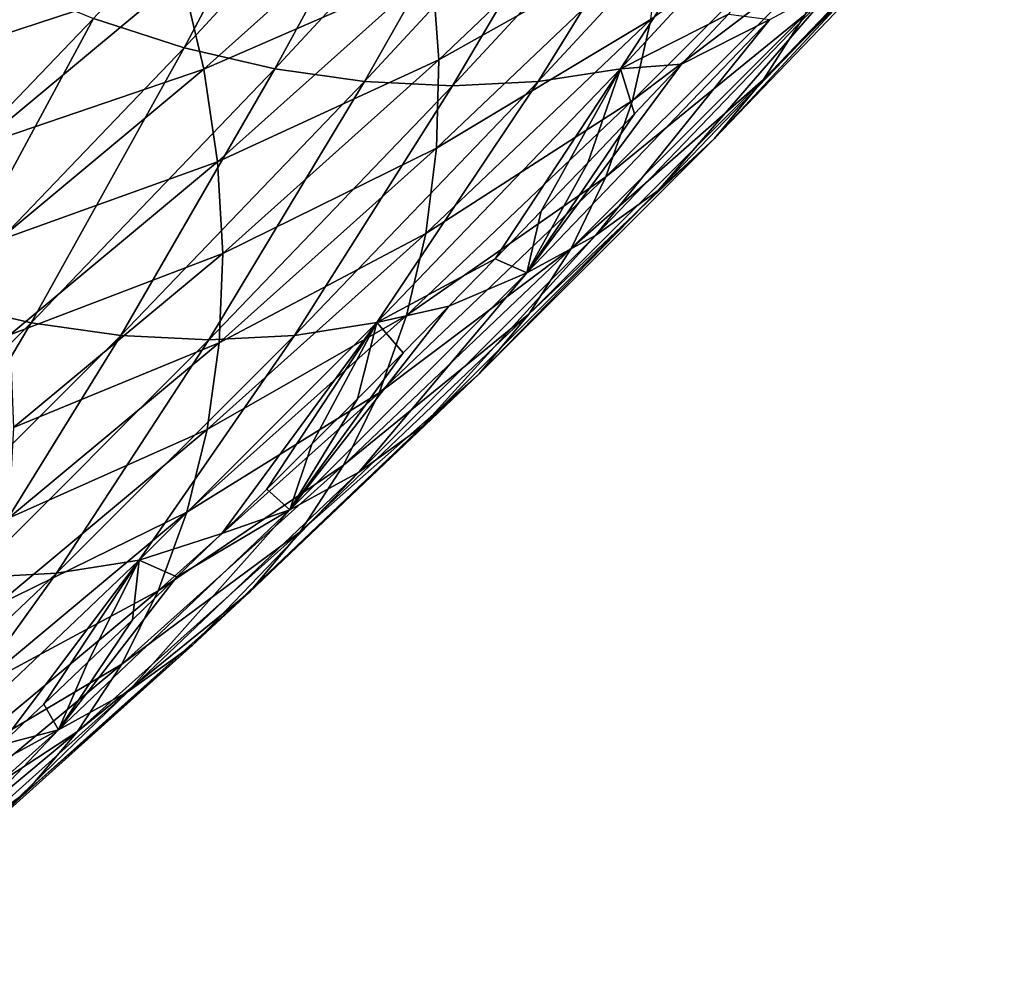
# Model space of a CAD drawing. Header units: millimetres. Extents: x -522 to 188, y -54 to 63.
# Tile 933 of 1056: x 15 to 17.75, y -51.33 to -48.66. Entities that reach past the tile are written whole.
import ezdxf

# ---------------------------------------------------------------- set-up
doc = ezdxf.new("R2010")
doc.units = ezdxf.units.MM
doc.header["$LTSCALE"] = 65.185185
doc.layers.add('39', color=7, linetype='CONTINUOUS')
doc.layers.add('40', color=7, linetype='CONTINUOUS')

msp = doc.modelspace()

# ---------------------------------------------------------------- linework, layer by layer
at = {"layer": '39', "linetype": 'CONTINUOUS'}
for points in [[(17.7501, -48.1242, -16.4132), (17.0772, -48.8258, -15.3275), (17.6144, -48.287, -16.6049), (17.7501, -48.1242, -16.4132)], [(17.7501, -48.1242, -16.4132), (17.1938, -48.6438, -15.1405), (17.0772, -48.8258, -15.3275), (17.7501, -48.1242, -16.4132)], [(16.7921, -48.1778, -13.2521), (16.1513, -48.5177, -12.1061), (16.1692, -48.7704, -12.2384), (16.7921, -48.1778, -13.2521)], [(16.7921, -48.1778, -13.2521), (16.1692, -48.7704, -12.2384), (16.789, -48.4218, -13.4007), (16.7921, -48.1778, -13.2521)], [(17.3603, -48.2346, -14.7789), (16.7619, -48.658, -13.5594), (16.711, -48.884, -13.7267), (17.3603, -48.2346, -14.7789)], [(17.3603, -48.2346, -14.7789), (16.711, -48.884, -13.7267), (17.2884, -48.4462, -14.9571), (17.3603, -48.2346, -14.7789)], [(16.1095, -48.2616, -11.9865), (15.451, -48.5358, -10.9111), (15.5127, -48.7962, -11.0112), (16.1095, -48.2616, -11.9865)], [(16.1095, -48.2616, -11.9865), (15.5127, -48.7962, -11.0112), (16.1513, -48.5177, -12.1061), (16.1095, -48.2616, -11.9865)], [(15.3664, -48.2765, -10.8257), (14.6952, -48.4911, -9.8299), (14.798, -48.75, -9.8933), (15.3664, -48.2765, -10.8257)], [(15.3664, -48.2765, -10.8257), (14.798, -48.75, -9.8933), (15.451, -48.5358, -10.9111), (15.3664, -48.2765, -10.8257)], [(17.6144, -48.287, -16.6049), (17.0772, -48.8258, -15.3275), (16.9398, -48.9903, -15.5165), (17.6144, -48.287, -16.6049)], [(17.6144, -48.287, -16.6049), (16.9398, -48.9903, -15.5165), (17.4589, -48.4311, -16.7965), (17.6144, -48.287, -16.6049)], [(16.789, -48.4218, -13.4007), (16.1631, -49.0173, -12.3822), (16.7619, -48.658, -13.5594), (16.789, -48.4218, -13.4007)], [(16.789, -48.4218, -13.4007), (16.1692, -48.7704, -12.2384), (16.1631, -49.0173, -12.3822), (16.789, -48.4218, -13.4007)], [(17.4589, -48.4311, -16.7965), (16.7827, -49.136, -15.7056), (17.285, -48.5552, -16.9863), (17.4589, -48.4311, -16.7965)], [(17.4589, -48.4311, -16.7965), (16.9398, -48.9903, -15.5165), (16.7827, -49.136, -15.7056), (17.4589, -48.4311, -16.7965)], [(17.2884, -48.4462, -14.9571), (16.6367, -49.0979, -13.901), (17.1938, -48.6438, -15.1405), (17.2884, -48.4462, -14.9571)], [(17.2884, -48.4462, -14.9571), (16.711, -48.884, -13.7267), (16.6367, -49.0979, -13.901), (17.2884, -48.4462, -14.9571)], [(16.1513, -48.5177, -12.1061), (15.5127, -48.7962, -11.0112), (15.551, -49.0556, -11.1251), (16.1513, -48.5177, -12.1061)], [(16.1513, -48.5177, -12.1061), (15.551, -49.0556, -11.1251), (16.1692, -48.7704, -12.2384), (16.1513, -48.5177, -12.1061)], [(15.451, -48.5358, -10.9111), (14.798, -48.75, -9.8933), (14.8785, -49.0127, -9.972), (15.451, -48.5358, -10.9111)], [(15.451, -48.5358, -10.9111), (14.8785, -49.0127, -9.972), (15.5127, -48.7962, -11.0112), (15.451, -48.5358, -10.9111)], [(16.7827, -49.136, -15.7056), (16.6075, -49.2615, -15.8933), (17.285, -48.5552, -16.9863), (16.7827, -49.136, -15.7056)], [(16.6075, -49.2615, -15.8933), (17.0943, -48.6582, -17.1726), (17.285, -48.5552, -16.9863), (16.6075, -49.2615, -15.8933)], [(17.1938, -48.6438, -15.1405), (16.6367, -49.0979, -13.901), (16.5399, -49.2978, -14.0808), (17.1938, -48.6438, -15.1405)], [(17.1938, -48.6438, -15.1405), (16.5399, -49.2978, -14.0808), (17.0772, -48.8258, -15.3275), (17.1938, -48.6438, -15.1405)], [(16.8475, -48.7828, -17.287), (16.9792, -48.6428, -17.499), (17.0943, -48.6582, -17.1726), (16.8475, -48.7828, -17.287)], [(16.7619, -48.658, -13.5594), (16.1631, -49.0173, -12.3822), (16.1331, -49.2562, -12.5361), (16.7619, -48.658, -13.5594)], [(16.7619, -48.658, -13.5594), (16.1331, -49.2562, -12.5361), (16.711, -48.884, -13.7267), (16.7619, -48.658, -13.5594)], [(16.4156, -49.3656, -16.0777), (17.0943, -48.6582, -17.1726), (16.6075, -49.2615, -15.8933), (16.4156, -49.3656, -16.0777)], [(16.4156, -49.3656, -16.0777), (16.8475, -48.7828, -17.287), (17.0943, -48.6582, -17.1726), (16.4156, -49.3656, -16.0777)], [(16.1692, -48.7704, -12.2384), (15.551, -49.0556, -11.1251), (15.5654, -49.3114, -11.2516), (16.1692, -48.7704, -12.2384)], [(16.1692, -48.7704, -12.2384), (15.5654, -49.3114, -11.2516), (16.1631, -49.0173, -12.3822), (16.1692, -48.7704, -12.2384)], [(16.7164, -48.9212, -17.0758), (16.8475, -48.7828, -17.287), (16.4156, -49.3656, -16.0777), (16.7164, -48.9212, -17.0758)], [(15.5127, -48.7962, -11.0112), (14.8785, -49.0127, -9.972), (14.9362, -49.2766, -10.0654), (15.5127, -48.7962, -11.0112)], [(15.5127, -48.7962, -11.0112), (14.9362, -49.2766, -10.0654), (15.551, -49.0556, -11.1251), (15.5127, -48.7962, -11.0112)], [(17.0772, -48.8258, -15.3275), (16.4212, -49.4818, -14.2645), (16.9398, -48.9903, -15.5165), (17.0772, -48.8258, -15.3275)], [(17.0772, -48.8258, -15.3275), (16.5399, -49.2978, -14.0808), (16.4212, -49.4818, -14.2645), (17.0772, -48.8258, -15.3275)], [(16.711, -48.884, -13.7267), (16.1331, -49.2562, -12.5361), (16.0794, -49.4849, -12.6988), (16.711, -48.884, -13.7267)], [(16.711, -48.884, -13.7267), (16.0794, -49.4849, -12.6988), (16.6367, -49.0979, -13.901), (16.711, -48.884, -13.7267)], [(16.5858, -49.0581, -16.8654), (16.7164, -48.9212, -17.0758), (16.4156, -49.3656, -16.0777), (16.5858, -49.0581, -16.8654)], [(16.9398, -48.9903, -15.5165), (16.4212, -49.4818, -14.2645), (16.2819, -49.6482, -14.4504), (16.9398, -48.9903, -15.5165)], [(16.9398, -48.9903, -15.5165), (16.2819, -49.6482, -14.4504), (16.7827, -49.136, -15.7056), (16.9398, -48.9903, -15.5165)], [(16.1631, -49.0173, -12.3822), (15.5559, -49.5614, -11.3897), (16.1331, -49.2562, -12.5361), (16.1631, -49.0173, -12.3822)], [(16.1631, -49.0173, -12.3822), (15.5654, -49.3114, -11.2516), (15.5559, -49.5614, -11.3897), (16.1631, -49.0173, -12.3822)], [(15.551, -49.0556, -11.1251), (14.9362, -49.2766, -10.0654), (14.9703, -49.5393, -10.1724), (15.551, -49.0556, -11.1251)], [(15.551, -49.0556, -11.1251), (14.9703, -49.5393, -10.1724), (15.5654, -49.3114, -11.2516), (15.551, -49.0556, -11.1251)], [(16.4559, -49.1934, -16.6557), (16.5858, -49.0581, -16.8654), (16.4156, -49.3656, -16.0777), (16.4559, -49.1934, -16.6557)], [(16.6367, -49.0979, -13.901), (16.0024, -49.7014, -12.8687), (16.5399, -49.2978, -14.0808), (16.6367, -49.0979, -13.901)], [(16.6367, -49.0979, -13.901), (16.0794, -49.4849, -12.6988), (16.0024, -49.7014, -12.8687), (16.6367, -49.0979, -13.901)], [(16.7827, -49.136, -15.7056), (16.1231, -49.7956, -14.6368), (16.6075, -49.2615, -15.8933), (16.7827, -49.136, -15.7056)], [(16.7827, -49.136, -15.7056), (16.2819, -49.6482, -14.4504), (16.1231, -49.7956, -14.6368), (16.7827, -49.136, -15.7056)], [(16.3266, -49.327, -16.4468), (16.4559, -49.1934, -16.6557), (16.4156, -49.3656, -16.0777), (16.3266, -49.327, -16.4468)], [(16.1331, -49.2562, -12.5361), (15.5559, -49.5614, -11.3897), (15.5225, -49.8033, -11.5381), (16.1331, -49.2562, -12.5361)], [(16.1331, -49.2562, -12.5361), (15.5225, -49.8033, -11.5381), (16.0794, -49.4849, -12.6988), (16.1331, -49.2562, -12.5361)], [(16.1231, -49.7956, -14.6368), (15.9463, -49.9226, -14.822), (16.6075, -49.2615, -15.8933), (16.1231, -49.7956, -14.6368)], [(15.9463, -49.9226, -14.822), (16.4156, -49.3656, -16.0777), (16.6075, -49.2615, -15.8933), (15.9463, -49.9226, -14.822)], [(15.5654, -49.3114, -11.2516), (14.9703, -49.5393, -10.1724), (14.9807, -49.7986, -10.2922), (15.5654, -49.3114, -11.2516)], [(15.5654, -49.3114, -11.2516), (14.9807, -49.7986, -10.2922), (15.5559, -49.5614, -11.3897), (15.5654, -49.3114, -11.2516)], [(16.5399, -49.2978, -14.0808), (16.0024, -49.7014, -12.8687), (15.903, -49.9037, -13.0444), (16.5399, -49.2978, -14.0808)], [(16.5399, -49.2978, -14.0808), (15.903, -49.9037, -13.0444), (16.4212, -49.4818, -14.2645), (16.5399, -49.2978, -14.0808)], [(16.1978, -49.459, -16.2387), (16.3266, -49.327, -16.4468), (16.4156, -49.3656, -16.0777), (16.1978, -49.459, -16.2387)], [(15.7531, -50.028, -15.0043), (16.4156, -49.3656, -16.0777), (15.9463, -49.9226, -14.822), (15.7531, -50.028, -15.0043)], [(15.7531, -50.028, -15.0043), (16.1978, -49.459, -16.2387), (16.4156, -49.3656, -16.0777), (15.7531, -50.028, -15.0043)], [(16.0696, -49.5894, -16.0314), (16.1978, -49.459, -16.2387), (15.7531, -50.028, -15.0043), (16.0696, -49.5894, -16.0314)], [(16.4212, -49.4818, -14.2645), (15.782, -50.0899, -13.2242), (16.2819, -49.6482, -14.4504), (16.4212, -49.4818, -14.2645)], [(16.4212, -49.4818, -14.2645), (15.903, -49.9037, -13.0444), (15.782, -50.0899, -13.2242), (16.4212, -49.4818, -14.2645)], [(16.0794, -49.4849, -12.6988), (15.5225, -49.8033, -11.5381), (15.4655, -50.035, -11.6954), (16.0794, -49.4849, -12.6988)], [(16.0794, -49.4849, -12.6988), (15.4655, -50.035, -11.6954), (16.0024, -49.7014, -12.8687), (16.0794, -49.4849, -12.6988)], [(15.5559, -49.5614, -11.3897), (14.9672, -50.0519, -10.4237), (15.5225, -49.8033, -11.5381), (15.5559, -49.5614, -11.3897)], [(15.5559, -49.5614, -11.3897), (14.9807, -49.7986, -10.2922), (14.9672, -50.0519, -10.4237), (15.5559, -49.5614, -11.3897)], [(15.942, -49.7181, -15.8249), (16.0696, -49.5894, -16.0314), (15.7531, -50.028, -15.0043), (15.942, -49.7181, -15.8249)], [(16.2819, -49.6482, -14.4504), (15.782, -50.0899, -13.2242), (15.6405, -50.2584, -13.4066), (16.2819, -49.6482, -14.4504)], [(16.2819, -49.6482, -14.4504), (15.6405, -50.2584, -13.4066), (16.1231, -49.7956, -14.6368), (16.2819, -49.6482, -14.4504)], [(16.0024, -49.7014, -12.8687), (15.3855, -50.2543, -11.8603), (15.903, -49.9037, -13.0444), (16.0024, -49.7014, -12.8687)], [(16.0024, -49.7014, -12.8687), (15.4655, -50.035, -11.6954), (15.3855, -50.2543, -11.8603), (16.0024, -49.7014, -12.8687)], [(15.815, -49.8451, -15.6191), (15.942, -49.7181, -15.8249), (15.7531, -50.028, -15.0043), (15.815, -49.8451, -15.6191)], [(15.5225, -49.8033, -11.5381), (14.9672, -50.0519, -10.4237), (14.9299, -50.2971, -10.5656), (15.5225, -49.8033, -11.5381)], [(15.5225, -49.8033, -11.5381), (14.9299, -50.2971, -10.5656), (15.4655, -50.035, -11.6954), (15.5225, -49.8033, -11.5381)], [(16.1231, -49.7956, -14.6368), (15.4797, -50.4077, -13.5897), (15.9463, -49.9226, -14.822), (16.1231, -49.7956, -14.6368)], [(16.1231, -49.7956, -14.6368), (15.6405, -50.2584, -13.4066), (15.4797, -50.4077, -13.5897), (16.1231, -49.7956, -14.6368)], [(15.6886, -49.9704, -15.4141), (15.815, -49.8451, -15.6191), (15.7531, -50.028, -15.0043), (15.6886, -49.9704, -15.4141)], [(15.903, -49.9037, -13.0444), (15.3855, -50.2543, -11.8603), (15.2831, -50.4592, -12.0312), (15.903, -49.9037, -13.0444)], [(15.903, -49.9037, -13.0444), (15.2831, -50.4592, -12.0312), (15.782, -50.0899, -13.2242), (15.903, -49.9037, -13.0444)], [(15.4797, -50.4077, -13.5897), (15.3012, -50.5363, -13.7721), (15.9463, -49.9226, -14.822), (15.4797, -50.4077, -13.5897)], [(15.3012, -50.5363, -13.7721), (15.7531, -50.028, -15.0043), (15.9463, -49.9226, -14.822), (15.3012, -50.5363, -13.7721)], [(15.5628, -50.094, -15.2099), (15.6886, -49.9704, -15.4141), (15.7531, -50.028, -15.0043), (15.5628, -50.094, -15.2099)], [(15.1066, -50.6431, -13.9521), (15.7531, -50.028, -15.0043), (15.3012, -50.5363, -13.7721), (15.1066, -50.6431, -13.9521)], [(15.1066, -50.6431, -13.9521), (15.4375, -50.2159, -15.0064), (15.7531, -50.028, -15.0043), (15.1066, -50.6431, -13.9521)], [(15.4375, -50.2159, -15.0064), (15.5628, -50.094, -15.2099), (15.7531, -50.028, -15.0043), (15.4375, -50.2159, -15.0064)], [(15.4655, -50.035, -11.6954), (14.9299, -50.2971, -10.5656), (14.8692, -50.532, -10.7168), (15.4655, -50.035, -11.6954)], [(15.4655, -50.035, -11.6954), (14.8692, -50.532, -10.7168), (15.3855, -50.2543, -11.8603), (15.4655, -50.035, -11.6954)], [(15.782, -50.0899, -13.2242), (15.1594, -50.6479, -12.2066), (15.6405, -50.2584, -13.4066), (15.782, -50.0899, -13.2242)], [(15.782, -50.0899, -13.2242), (15.2831, -50.4592, -12.0312), (15.1594, -50.6479, -12.2066), (15.782, -50.0899, -13.2242)], [(15.3129, -50.3361, -14.8037), (15.4375, -50.2159, -15.0064), (15.1066, -50.6431, -13.9521), (15.3129, -50.3361, -14.8037)], [(15.3855, -50.2543, -11.8603), (14.7856, -50.7542, -10.8758), (15.2831, -50.4592, -12.0312), (15.3855, -50.2543, -11.8603)], [(15.3855, -50.2543, -11.8603), (14.8692, -50.532, -10.7168), (14.7856, -50.7542, -10.8758), (15.3855, -50.2543, -11.8603)], [(15.6405, -50.2584, -13.4066), (15.1594, -50.6479, -12.2066), (15.0154, -50.8186, -12.3848), (15.6405, -50.2584, -13.4066)], [(15.6405, -50.2584, -13.4066), (15.0154, -50.8186, -12.3848), (15.4797, -50.4077, -13.5897), (15.6405, -50.2584, -13.4066)], [(15.1888, -50.4545, -14.6018), (15.3129, -50.3361, -14.8037), (15.1066, -50.6431, -13.9521), (15.1888, -50.4545, -14.6018)], [(15.4797, -50.4077, -13.5897), (14.8524, -50.9699, -12.5644), (15.3012, -50.5363, -13.7721), (15.4797, -50.4077, -13.5897)], [(15.4797, -50.4077, -13.5897), (15.0154, -50.8186, -12.3848), (14.8524, -50.9699, -12.5644), (15.4797, -50.4077, -13.5897)], [(15.2831, -50.4592, -12.0312), (14.7856, -50.7542, -10.8758), (14.6799, -50.962, -11.0411), (15.2831, -50.4592, -12.0312)], [(15.2831, -50.4592, -12.0312), (14.6799, -50.962, -11.0411), (15.1594, -50.6479, -12.2066), (15.2831, -50.4592, -12.0312)], [(15.0652, -50.5711, -14.4006), (15.1888, -50.4545, -14.6018), (15.1066, -50.6431, -13.9521), (15.0652, -50.5711, -14.4006)], [(14.8524, -50.9699, -12.5644), (14.672, -51.1003, -12.7436), (15.3012, -50.5363, -13.7721), (14.8524, -50.9699, -12.5644)], [(14.672, -51.1003, -12.7436), (15.1066, -50.6431, -13.9521), (15.3012, -50.5363, -13.7721), (14.672, -51.1003, -12.7436)], [(14.9423, -50.6859, -14.2002), (15.0652, -50.5711, -14.4006), (15.1066, -50.6431, -13.9521), (14.9423, -50.6859, -14.2002)], [(14.4757, -51.2086, -12.9208), (15.1066, -50.6431, -13.9521), (14.672, -51.1003, -12.7436), (14.4757, -51.2086, -12.9208)], [(14.4757, -51.2086, -12.9208), (14.8199, -50.7989, -14.0006), (15.1066, -50.6431, -13.9521), (14.4757, -51.2086, -12.9208)], [(15.1594, -50.6479, -12.2066), (14.5531, -51.1533, -11.2113), (15.0154, -50.8186, -12.3848), (15.1594, -50.6479, -12.2066)], [(15.1594, -50.6479, -12.2066), (14.6799, -50.962, -11.0411), (14.5531, -51.1533, -11.2113), (15.1594, -50.6479, -12.2066)], [(14.8199, -50.7989, -14.0006), (14.9423, -50.6859, -14.2002), (15.1066, -50.6431, -13.9521), (14.8199, -50.7989, -14.0006)], [(15.0154, -50.8186, -12.3848), (14.5531, -51.1533, -11.2113), (14.4062, -51.3265, -11.3849), (15.0154, -50.8186, -12.3848)], [(15.0154, -50.8186, -12.3848), (14.4062, -51.3265, -11.3849), (14.8524, -50.9699, -12.5644), (15.0154, -50.8186, -12.3848)]]:
    msp.add_3dface(points, dxfattribs=at)
at = {"layer": '40', "linetype": 'CONTINUOUS'}
for points in [[(15.9011, -47.9035, -19.463), (15.4581, -48.7369, -18.2403), (15.2045, -48.6553, -18.3439), (15.9011, -47.9035, -19.463)], [(16.1551, -47.9846, -19.3601), (15.4581, -48.7369, -18.2403), (15.9011, -47.9035, -19.463), (16.1551, -47.9846, -19.3601)], [(16.1551, -47.9846, -19.3601), (15.7114, -48.7957, -18.1218), (15.4581, -48.7369, -18.2403), (16.1551, -47.9846, -19.3601)], [(16.4087, -48.0431, -19.242), (15.7114, -48.7957, -18.1218), (16.1551, -47.9846, -19.3601), (16.4087, -48.0431, -19.242)], [(16.4087, -48.0431, -19.242), (15.9622, -48.8312, -17.9895), (15.7114, -48.7957, -18.1218), (16.4087, -48.0431, -19.242)], [(16.6595, -48.0785, -19.1097), (15.9622, -48.8312, -17.9895), (16.4087, -48.0431, -19.242), (16.6595, -48.0785, -19.1097)], [(17.3734, -48.0439, -18.6409), (16.9792, -48.6428, -17.499), (16.677, -48.7957, -17.5223), (17.3734, -48.0439, -18.6409)], [(17.3734, -48.0439, -18.6409), (16.677, -48.7957, -17.5223), (17.1441, -48.0789, -18.8079), (17.3734, -48.0439, -18.6409)], [(16.6595, -48.0785, -19.1097), (16.2082, -48.8431, -17.8446), (15.9622, -48.8312, -17.9895), (16.6595, -48.0785, -19.1097)], [(16.9054, -48.0905, -18.9646), (16.2082, -48.8431, -17.8446), (16.6595, -48.0785, -19.1097), (16.9054, -48.0905, -18.9646)], [(17.1441, -48.0789, -18.8079), (16.4472, -48.8312, -17.6884), (16.9054, -48.0905, -18.9646), (17.1441, -48.0789, -18.8079)], [(17.1441, -48.0789, -18.8079), (16.677, -48.7957, -17.5223), (16.4472, -48.8312, -17.6884), (17.1441, -48.0789, -18.8079)], [(16.9054, -48.0905, -18.9646), (16.4472, -48.8312, -17.6884), (16.2082, -48.8431, -17.8446), (16.9054, -48.0905, -18.9646)], [(15.2045, -48.6553, -18.3439), (14.5242, -49.3643, -17.2463), (14.9531, -48.5517, -18.4317), (15.2045, -48.6553, -18.3439)], [(15.2045, -48.6553, -18.3439), (14.7771, -49.4465, -17.1418), (14.5242, -49.3643, -17.2463), (15.2045, -48.6553, -18.3439)], [(15.4581, -48.7369, -18.2403), (14.7771, -49.4465, -17.1418), (15.2045, -48.6553, -18.3439), (15.4581, -48.7369, -18.2403)], [(16.9792, -48.6428, -17.499), (16.8475, -48.7828, -17.287), (16.677, -48.7957, -17.5223), (16.9792, -48.6428, -17.499)], [(15.4581, -48.7369, -18.2403), (15.0301, -49.5057, -17.0228), (14.7771, -49.4465, -17.1418), (15.4581, -48.7369, -18.2403)], [(15.7114, -48.7957, -18.1218), (15.0301, -49.5057, -17.0228), (15.4581, -48.7369, -18.2403), (15.7114, -48.7957, -18.1218)], [(16.8475, -48.7828, -17.287), (16.7164, -48.9212, -17.0758), (16.677, -48.7957, -17.5223), (16.8475, -48.7828, -17.287)], [(15.7114, -48.7957, -18.1218), (15.2808, -49.5413, -16.8903), (15.0301, -49.5057, -17.0228), (15.7114, -48.7957, -18.1218)], [(15.9622, -48.8312, -17.9895), (15.2808, -49.5413, -16.8903), (15.7114, -48.7957, -18.1218), (15.9622, -48.8312, -17.9895)], [(16.677, -48.7957, -17.5223), (16.3266, -49.327, -16.4468), (15.9967, -49.5048, -16.4247), (16.677, -48.7957, -17.5223)], [(16.677, -48.7957, -17.5223), (15.9967, -49.5048, -16.4247), (16.4472, -48.8312, -17.6884), (16.677, -48.7957, -17.5223)], [(16.4559, -49.1934, -16.6557), (16.3266, -49.327, -16.4468), (16.677, -48.7957, -17.5223), (16.4559, -49.1934, -16.6557)], [(16.5858, -49.0581, -16.8654), (16.4559, -49.1934, -16.6557), (16.677, -48.7957, -17.5223), (16.5858, -49.0581, -16.8654)], [(16.7164, -48.9212, -17.0758), (16.5858, -49.0581, -16.8654), (16.677, -48.7957, -17.5223), (16.7164, -48.9212, -17.0758)], [(15.9622, -48.8312, -17.9895), (15.527, -49.5531, -16.7456), (15.2808, -49.5413, -16.8903), (15.9622, -48.8312, -17.9895)], [(16.2082, -48.8431, -17.8446), (15.527, -49.5531, -16.7456), (15.9622, -48.8312, -17.9895), (16.2082, -48.8431, -17.8446)], [(16.2082, -48.8431, -17.8446), (15.7663, -49.5409, -16.5899), (15.527, -49.5531, -16.7456), (16.2082, -48.8431, -17.8446)], [(16.4472, -48.8312, -17.6884), (15.7663, -49.5409, -16.5899), (16.2082, -48.8431, -17.8446), (16.4472, -48.8312, -17.6884)], [(16.4472, -48.8312, -17.6884), (15.9967, -49.5048, -16.4247), (15.7663, -49.5409, -16.5899), (16.4472, -48.8312, -17.6884)], [(16.3266, -49.327, -16.4468), (16.1978, -49.459, -16.2387), (15.9967, -49.5048, -16.4247), (16.3266, -49.327, -16.4468)], [(15.0301, -49.5057, -17.0228), (14.3648, -50.1707, -15.9449), (14.7771, -49.4465, -17.1418), (15.0301, -49.5057, -17.0228)], [(16.1978, -49.459, -16.2387), (16.0696, -49.5894, -16.0314), (15.9967, -49.5048, -16.4247), (16.1978, -49.459, -16.2387)], [(15.0301, -49.5057, -17.0228), (14.6154, -50.2065, -15.8122), (14.3648, -50.1707, -15.9449), (15.0301, -49.5057, -17.0228)], [(15.2808, -49.5413, -16.8903), (14.6154, -50.2065, -15.8122), (15.0301, -49.5057, -17.0228), (15.2808, -49.5413, -16.8903)], [(15.9967, -49.5048, -16.4247), (15.5628, -50.094, -15.2099), (15.3323, -50.169, -15.3482), (15.9967, -49.5048, -16.4247)], [(15.9967, -49.5048, -16.4247), (15.3323, -50.169, -15.3482), (15.7663, -49.5409, -16.5899), (15.9967, -49.5048, -16.4247)], [(15.6886, -49.9704, -15.4141), (15.5628, -50.094, -15.2099), (15.9967, -49.5048, -16.4247), (15.6886, -49.9704, -15.4141)], [(15.815, -49.8451, -15.6191), (15.6886, -49.9704, -15.4141), (15.9967, -49.5048, -16.4247), (15.815, -49.8451, -15.6191)], [(15.942, -49.7181, -15.8249), (15.815, -49.8451, -15.6191), (15.9967, -49.5048, -16.4247), (15.942, -49.7181, -15.8249)], [(16.0696, -49.5894, -16.0314), (15.942, -49.7181, -15.8249), (15.9967, -49.5048, -16.4247), (16.0696, -49.5894, -16.0314)], [(15.2808, -49.5413, -16.8903), (14.8616, -50.2182, -15.6676), (14.6154, -50.2065, -15.8122), (15.2808, -49.5413, -16.8903)], [(15.527, -49.5531, -16.7456), (14.8616, -50.2182, -15.6676), (15.2808, -49.5413, -16.8903), (15.527, -49.5531, -16.7456)], [(15.527, -49.5531, -16.7456), (15.1013, -50.2057, -15.5125), (14.8616, -50.2182, -15.6676), (15.527, -49.5531, -16.7456)], [(15.7663, -49.5409, -16.5899), (15.1013, -50.2057, -15.5125), (15.527, -49.5531, -16.7456), (15.7663, -49.5409, -16.5899)], [(15.7663, -49.5409, -16.5899), (15.3323, -50.169, -15.3482), (15.1013, -50.2057, -15.5125), (15.7663, -49.5409, -16.5899)], [(15.5628, -50.094, -15.2099), (15.4375, -50.2159, -15.0064), (15.3323, -50.169, -15.3482), (15.5628, -50.094, -15.2099)], [(15.3323, -50.169, -15.3482), (14.9423, -50.6859, -14.2002), (14.6836, -50.7861, -14.2926), (15.3323, -50.169, -15.3482)], [(15.3323, -50.169, -15.3482), (14.6836, -50.7861, -14.2926), (15.1013, -50.2057, -15.5125), (15.3323, -50.169, -15.3482)], [(15.0652, -50.5711, -14.4006), (14.9423, -50.6859, -14.2002), (15.3323, -50.169, -15.3482), (15.0652, -50.5711, -14.4006)], [(15.1888, -50.4545, -14.6018), (15.0652, -50.5711, -14.4006), (15.3323, -50.169, -15.3482), (15.1888, -50.4545, -14.6018)], [(15.3129, -50.3361, -14.8037), (15.1888, -50.4545, -14.6018), (15.3323, -50.169, -15.3482), (15.3129, -50.3361, -14.8037)], [(15.4375, -50.2159, -15.0064), (15.3129, -50.3361, -14.8037), (15.3323, -50.169, -15.3482), (15.4375, -50.2159, -15.0064)], [(15.1013, -50.2057, -15.5125), (14.452, -50.8234, -14.4557), (14.8616, -50.2182, -15.6676), (15.1013, -50.2057, -15.5125)], [(15.1013, -50.2057, -15.5125), (14.6836, -50.7861, -14.2926), (14.452, -50.8234, -14.4557), (15.1013, -50.2057, -15.5125)]]:
    msp.add_3dface(points, dxfattribs=at)

doc.saveas('drawing.dxf')
